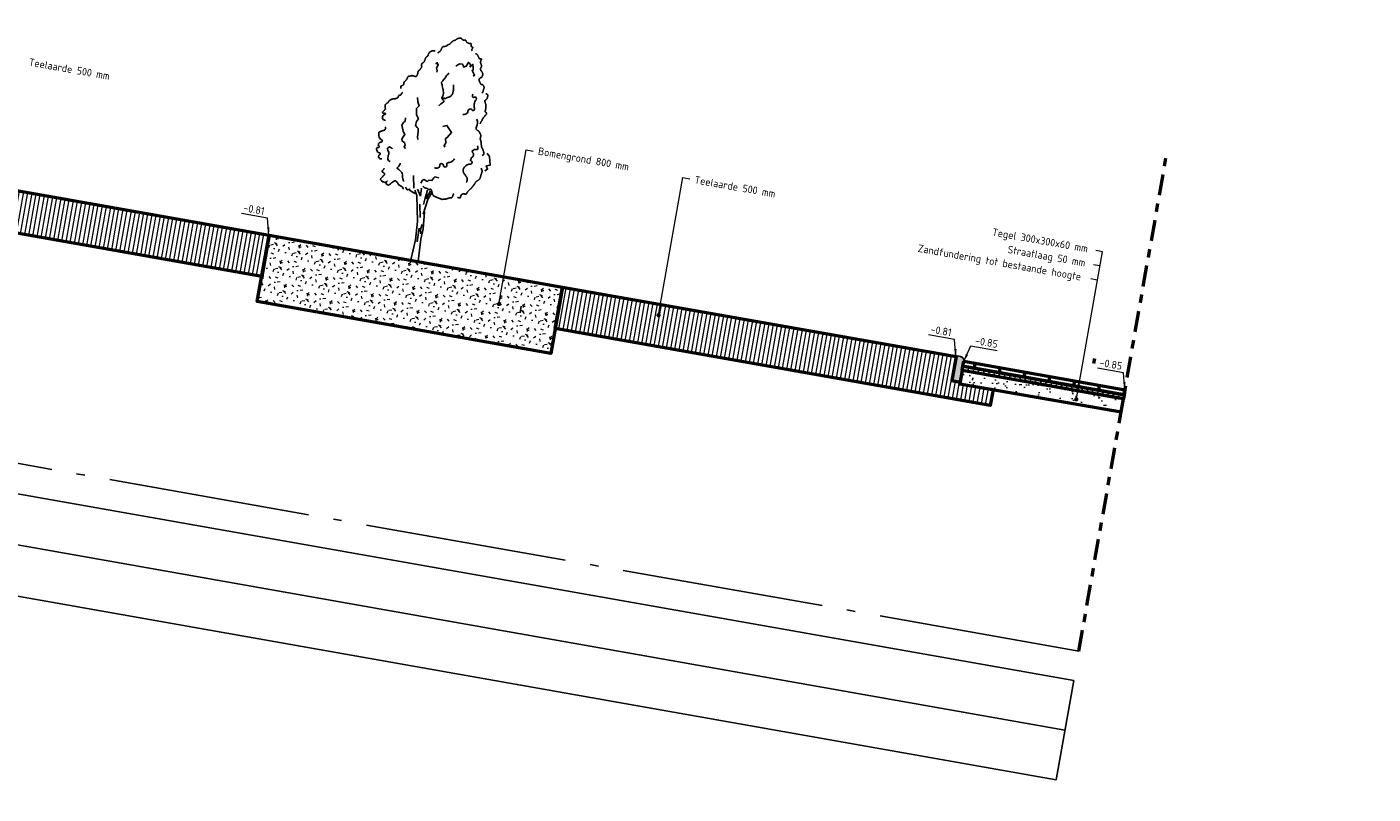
# Model space of a CAD drawing. Header units: metres. Extents: x 2514 to 227642, y 1683 to 852646.
# Tile 452 of 462: x 114397 to 114413, y 426132 to 426141. Entities that reach past the tile are written whole.
import ezdxf

# ---------------------------------------------------------------- set-up
doc = ezdxf.new("R2010")
doc.units = ezdxf.units.M
doc.linetypes.add('AL-NAP_LIJN', pattern=[15.25, 12, -1.5, 0.25, -1.5])
doc.linetypes.add('XX-CENTER', pattern=[8, 5, -1, 1, -1])
for name, color, linetype, lineweight in [('B-WE-VH-VERHARDING_BETONSTRAATSTEEN-GD', 252, 'Continuous', 25), ('N-WE-GR-BOMENGROND-A', 32, 'Continuous', 18), ('N-WE-GR-BOOM-SD', 1, 'Continuous', 25), ('N-WE-GR-GROENVOORZIENING-GD', 80, 'Continuous', 50), ('N-WE-GW-GROND_GRIND-AD-50', 7, 'Continuous', 18), ('N-WE-GW-GROND_TEELAARDE-AD', 7, 'Continuous', 18), ('N-WE-GW-GROND_ZAND-AD-50', 7, 'Continuous', 18), ('N-WE-GW-GROND_ZAND_FUNDERINGSZAND-AD-50', 7, 'Continuous', 18), ('N-WE-GW-GROND_ZAND_FUNDERINGSZAND-GD', 7, 'Continuous', 50), ('N-WE-KG-GRENS_WERK-GD', 7, 'XX-CENTER', 50), ('N-WE-VH-KANTOPSLUITING_GAZONBAND-SD', 90, 'Continuous', 25), ('N-WE-VH-M-50', 1, 'Continuous', 18), ('N-WE-VH-T18', 10, 'Continuous', 18), ('N-WE-VH-T18-50', 1, 'Continuous', 18), ('N-WE-VH-VERHARDING_BETONSTRAATSTEEN-G', 252, 'Continuous', 35), ('N-WE-VH-VERHARDING_FUNDERING-GD', 7, 'Continuous', 50), ('N-WE-VH-VERHARDING_TEGEL-GD', 252, 'Continuous', 50), ('X-XX-AL-NAP-GD', 7, 'AL-NAP_LIJN', 25), ('X-XX-AL-PROFIELBALK-G', 7, 'Continuous', 25)]:
    doc.layers.add(name, color=color, linetype=linetype, lineweight=lineweight)
doc.styles.add('NLCS-ISO-M50-T18', font='NLCS-ISO.ttf', dxfattribs={"height": 0.09})
doc.styles.add('NLCS-ISO-M50-T18_CURSIEF', font='NLCS-ISO.ttf', dxfattribs={"oblique": 15, "height": 0.09})
doc.dimstyles.new('NLCS-M50-T18_CURSIEF-PIJL_A_L2_H1', dxfattribs={"dimscale": 0.05, "dimtxt": 2.5, "dimasz": 1.8, "dimexe": 2, "dimexo": 2, "dimgap": 0.7, "dimtad": 1, "dimzin": 0, "dimdsep": 46, "dimtxsty": 'NLCS-ISO-M50-T18_CURSIEF', "dimcen": 2.5, "dimdle": 2, "dimclrd": 256, "dimclre": 256, "dimclrt": 10, "dimadec": 1, "dimazin": 0, "dimtfac": 1, "dimtdec": 3, "dimtofl": 0, "dimtmove": 0, "dimatfit": 3, "dimfxl": 2, "dimtfillclr": 256, "dimtolj": 1, "dimtzin": 0, "dimlwd": -1, "dimlwe": -1, "dimarcsym": 0})

# ---------------------------------------------------------------- blocks, each defined once
blk = doc.blocks.new('N-SVH-KANTOPSLUITING_GAZONBAND_100X300-D')
h = blk.add_hatch(color=253)
edge = h.paths.add_edge_path()
edge.add_arc((0.05, 0), 0.05, 90, 180)
edge.add_line((0, 0), (0, -0.25))
edge.add_line((0, -0.25), (0.1, -0.25))
edge.add_line((0.1, -0.25), (0.1, 0.04))
edge.add_line((0.1, 0.04), (0.09, 0.05))
edge.add_line((0.09, 0.05), (0.05, 0.05))
blk.add_lwpolyline([(0.05, 0.05, 0.414214), (0, 0), (0, -0.25), (0.1, -0.25), (0.1, 0.04), (0.09, 0.05)], format="xyb", close=True)
blk = doc.blocks.new('_Dot')
at = {"color": 0, "linetype": 'ByBlock', "lineweight": -2}
blk.add_line((-0.5, 0), (-1, 0), dxfattribs=at)
at = {"color": 0, "linetype": 'ByBlock', "const_width": 0.5}
blk.add_lwpolyline([(-0.25, 0, 1), (0.25, 0, 1)], format="xyb", close=True, dxfattribs=at)
blk = doc.blocks.new('SGR-BOOM_S01_I_ZIJ-D')
for p, q in [((-0.078, 3.821), (-0.325, 4.198)), ((-0.078, 3.821), (-0.118, 4.301)), ((0.263, 3.725), (0.24, 4.255)), ((0.263, 3.725), (0.447, 4.244)), ((0.381, 3.711), (0.528, 4.163)), ((-0.048, 3.356), (0.113, 2.572)), ((0.171, 1.937), (0.182, 1.119)), ((0.297, 2.179), (0.263, 1.868)), ((0.263, 1.868), (0.321, 1.626)), ((0.445, 0), (0, 0))]:
    blk.add_line(p, q)
for points in [[(-0.55, 12.392), (-0.544, 12.397), (-0.533, 12.407), (-0.517, 12.422), (-0.499, 12.441), (-0.479, 12.463), (-0.459, 12.486), (-0.44, 12.511), (-0.423, 12.536), (-0.411, 12.56), (-0.402, 12.583), (-0.395, 12.606), (-0.39, 12.627), (-0.386, 12.648), (-0.383, 12.668), (-0.38, 12.687), (-0.375, 12.706), (-0.369, 12.723), (-0.362, 12.74), (-0.353, 12.755), (-0.344, 12.769), (-0.334, 12.782), (-0.324, 12.793), (-0.314, 12.803), (-0.304, 12.81), (-0.294, 12.816), (-0.285, 12.821), (-0.276, 12.824), (-0.267, 12.826), (-0.257, 12.828), (-0.247, 12.83), (-0.235, 12.832), (-0.223, 12.835), (-0.209, 12.839), (-0.194, 12.844), (-0.179, 12.85), (-0.163, 12.856), (-0.148, 12.862), (-0.133, 12.868), (-0.12, 12.874), (-0.109, 12.879), (-0.1, 12.884), (-0.093, 12.889), (-0.088, 12.893), (-0.084, 12.896), (-0.082, 12.9), (-0.081, 12.903), (-0.08, 12.907), (-0.081, 12.911), (-0.082, 12.915), (-0.082, 12.92), (-0.083, 12.924), (-0.083, 12.93), (-0.082, 12.935), (-0.079, 12.941), (-0.074, 12.946), (-0.067, 12.952), (-0.057, 12.958), (-0.045, 12.965), (-0.032, 12.971), (-0.018, 12.979), (-0.003, 12.986), (0.012, 12.995), (0.027, 13.004), (0.04, 13.014), (0.052, 13.025), (0.063, 13.037), (0.072, 13.05), (0.081, 13.063), (0.09, 13.078), (0.1, 13.094), (0.11, 13.11), (0.121, 13.128), (0.134, 13.146), (0.148, 13.164), (0.162, 13.183), (0.177, 13.201), (0.193, 13.218), (0.208, 13.234), (0.223, 13.249), (0.238, 13.261), (0.252, 13.27), (0.265, 13.278), (0.277, 13.284), (0.289, 13.29), (0.301, 13.295), (0.312, 13.3), (0.323, 13.306), (0.335, 13.314), (0.347, 13.323), (0.359, 13.334), (0.372, 13.347), (0.386, 13.361), (0.401, 13.375), (0.417, 13.389), (0.435, 13.404), (0.454, 13.418), (0.474, 13.432), (0.496, 13.444), (0.519, 13.456), (0.542, 13.466), (0.564, 13.475), (0.586, 13.482), (0.606, 13.486), (0.624, 13.488), (0.64, 13.488), (0.654, 13.486), (0.665, 13.481), (0.676, 13.476), (0.685, 13.469), (0.694, 13.461), (0.702, 13.453), (0.711, 13.445), (0.719, 13.438), (0.728, 13.431), (0.738, 13.424), (0.747, 13.419), (0.758, 13.414), (0.768, 13.41), (0.779, 13.406), (0.79, 13.404), (0.802, 13.404), (0.813, 13.404), (0.825, 13.405), (0.837, 13.406), (0.849, 13.408), (0.862, 13.41), (0.873, 13.413), (0.885, 13.415), (0.897, 13.417), (0.908, 13.419), (0.918, 13.419), (0.928, 13.419), (0.938, 13.418), (0.947, 13.415), (0.955, 13.41), (0.962, 13.404), (0.968, 13.395), (0.974, 13.385), (0.98, 13.373), (0.986, 13.361), (0.993, 13.348), (1.002, 13.335), (1.012, 13.323), (1.025, 13.311), (1.04, 13.301), (1.057, 13.292), (1.076, 13.285), (1.096, 13.279), (1.117, 13.274), (1.138, 13.27), (1.158, 13.268), (1.176, 13.267), (1.194, 13.267), (1.209, 13.269), (1.223, 13.271), (1.236, 13.273), (1.247, 13.276), (1.256, 13.278), (1.264, 13.281), (1.271, 13.282), (1.276, 13.283), (1.28, 13.283), (1.284, 13.281), (1.287, 13.278), (1.289, 13.274), (1.291, 13.268), (1.293, 13.261), (1.296, 13.252), (1.299, 13.241), (1.302, 13.229), (1.305, 13.216), (1.309, 13.202), (1.312, 13.188), (1.316, 13.174), (1.319, 13.161), (1.322, 13.149), (1.325, 13.138), (1.327, 13.128), (1.329, 13.12), (1.332, 13.113), (1.335, 13.108), (1.34, 13.103), (1.345, 13.099), (1.352, 13.096), (1.36, 13.094), (1.37, 13.093), (1.38, 13.092), (1.391, 13.091), (1.402, 13.089), (1.412, 13.088), (1.421, 13.085), (1.428, 13.082), (1.434, 13.077), (1.438, 13.071), (1.44, 13.065), (1.441, 13.056), (1.44, 13.047), (1.438, 13.037), (1.435, 13.025), (1.43, 13.012), (1.425, 12.998), (1.42, 12.983), (1.416, 12.967), (1.413, 12.95), (1.412, 12.932), (1.414, 12.912), (1.419, 12.891), (1.429, 12.869)], [(-2.358, 9.917), (-2.367, 9.96), (-2.372, 9.995), (-2.374, 10.021), (-2.372, 10.041), (-2.367, 10.057), (-2.36, 10.068), (-2.35, 10.077), (-2.339, 10.086), (-2.326, 10.094), (-2.313, 10.103), (-2.299, 10.113), (-2.284, 10.122), (-2.27, 10.132), (-2.257, 10.141), (-2.246, 10.151), (-2.236, 10.161), (-2.229, 10.17), (-2.224, 10.18), (-2.22, 10.189), (-2.219, 10.199), (-2.218, 10.208), (-2.219, 10.218), (-2.22, 10.227), (-2.222, 10.237), (-2.225, 10.247), (-2.227, 10.258), (-2.229, 10.268), (-2.231, 10.279), (-2.231, 10.291), (-2.23, 10.302), (-2.228, 10.314), (-2.224, 10.327), (-2.218, 10.34), (-2.21, 10.353), (-2.201, 10.367), (-2.191, 10.381), (-2.18, 10.396), (-2.168, 10.411), (-2.157, 10.426), (-2.146, 10.442), (-2.135, 10.458), (-2.126, 10.474), (-2.117, 10.491), (-2.109, 10.507), (-2.102, 10.523), (-2.095, 10.538), (-2.09, 10.553), (-2.085, 10.566), (-2.082, 10.578), (-2.079, 10.59), (-2.077, 10.6), (-2.076, 10.61), (-2.075, 10.619), (-2.074, 10.627), (-2.073, 10.636), (-2.072, 10.644), (-2.07, 10.652), (-2.069, 10.661), (-2.066, 10.669), (-2.062, 10.677), (-2.057, 10.685), (-2.051, 10.693), (-2.043, 10.7), (-2.033, 10.707), (-2.021, 10.714), (-2.007, 10.72), (-1.992, 10.726), (-1.976, 10.732), (-1.959, 10.738), (-1.942, 10.743), (-1.926, 10.749), (-1.91, 10.755), (-1.895, 10.761), (-1.882, 10.767), (-1.868, 10.773), (-1.856, 10.779), (-1.843, 10.784), (-1.831, 10.788), (-1.818, 10.791), (-1.806, 10.793), (-1.792, 10.793), (-1.778, 10.792), (-1.764, 10.791), (-1.75, 10.788), (-1.735, 10.786), (-1.72, 10.783), (-1.704, 10.781), (-1.689, 10.779), (-1.674, 10.778), (-1.658, 10.777), (-1.643, 10.777), (-1.629, 10.778), (-1.616, 10.78), (-1.604, 10.783), (-1.593, 10.786), (-1.583, 10.79), (-1.575, 10.795), (-1.569, 10.8), (-1.564, 10.806), (-1.56, 10.813), (-1.557, 10.821), (-1.554, 10.829), (-1.551, 10.838), (-1.548, 10.848), (-1.544, 10.858), (-1.54, 10.869), (-1.536, 10.88), (-1.533, 10.893), (-1.529, 10.905), (-1.526, 10.919), (-1.523, 10.933), (-1.521, 10.947), (-1.519, 10.962), (-1.518, 10.977), (-1.518, 10.992), (-1.518, 11.007), (-1.518, 11.022), (-1.518, 11.037), (-1.518, 11.051), (-1.518, 11.064), (-1.517, 11.076), (-1.516, 11.087), (-1.514, 11.097), (-1.511, 11.106), (-1.508, 11.115), (-1.505, 11.123), (-1.501, 11.13), (-1.497, 11.137), (-1.492, 11.144), (-1.487, 11.15), (-1.481, 11.157), (-1.475, 11.165), (-1.467, 11.174), (-1.459, 11.184), (-1.45, 11.196), (-1.44, 11.21), (-1.428, 11.227), (-1.416, 11.246), (-1.404, 11.267), (-1.392, 11.288), (-1.381, 11.311), (-1.372, 11.333), (-1.364, 11.356), (-1.36, 11.377), (-1.357, 11.398), (-1.358, 11.417), (-1.36, 11.436), (-1.364, 11.453), (-1.368, 11.47), (-1.373, 11.486), (-1.377, 11.502), (-1.38, 11.517), (-1.382, 11.531), (-1.383, 11.546), (-1.382, 11.559), (-1.38, 11.572), (-1.376, 11.584), (-1.372, 11.595), (-1.366, 11.606), (-1.36, 11.615), (-1.353, 11.622), (-1.345, 11.629), (-1.337, 11.636), (-1.328, 11.642), (-1.319, 11.648), (-1.311, 11.655), (-1.302, 11.663), (-1.294, 11.672), (-1.286, 11.683), (-1.279, 11.695), (-1.273, 11.709), (-1.267, 11.725), (-1.261, 11.741), (-1.256, 11.759), (-1.251, 11.778), (-1.246, 11.798), (-1.242, 11.819), (-1.238, 11.84), (-1.234, 11.862), (-1.23, 11.884), (-1.226, 11.906), (-1.222, 11.926), (-1.217, 11.946), (-1.212, 11.964), (-1.206, 11.98), (-1.199, 11.995), (-1.192, 12.008), (-1.185, 12.02), (-1.177, 12.031), (-1.17, 12.04), (-1.162, 12.049), (-1.154, 12.057), (-1.147, 12.064), (-1.14, 12.071), (-1.133, 12.077), (-1.127, 12.084), (-1.121, 12.09), (-1.116, 12.097), (-1.112, 12.104), (-1.109, 12.111), (-1.106, 12.119), (-1.104, 12.129), (-1.103, 12.139), (-1.102, 12.151), (-1.1, 12.164), (-1.098, 12.18), (-1.094, 12.197), (-1.09, 12.217), (-1.084, 12.239), (-1.076, 12.263), (-1.066, 12.288), (-1.054, 12.313), (-1.038, 12.339), (-1.018, 12.363), (-0.995, 12.387), (-0.967, 12.408), (-0.934, 12.426), (-0.899, 12.441), (-0.862, 12.453), (-0.826, 12.462), (-0.792, 12.468), (-0.762, 12.469), (-0.738, 12.467), (-0.721, 12.46)], [(1.665, 12.717), (1.679, 12.722), (1.693, 12.725), (1.707, 12.725), (1.721, 12.723), (1.736, 12.718), (1.75, 12.709), (1.766, 12.698), (1.782, 12.683), (1.799, 12.665), (1.817, 12.645), (1.834, 12.623), (1.852, 12.601), (1.868, 12.579), (1.883, 12.557), (1.896, 12.538), (1.907, 12.521), (1.916, 12.508), (1.921, 12.498), (1.925, 12.49), (1.927, 12.485), (1.928, 12.482), (1.927, 12.48), (1.927, 12.479), (1.926, 12.478), (1.925, 12.478), (1.925, 12.478), (1.925, 12.478), (1.927, 12.478), (1.93, 12.479), (1.934, 12.479), (1.941, 12.48), (1.95, 12.481), (1.961, 12.483), (1.974, 12.484), (1.988, 12.486), (2.002, 12.488), (2.017, 12.489), (2.03, 12.489), (2.042, 12.489), (2.053, 12.488), (2.06, 12.486), (2.065, 12.483), (2.068, 12.479), (2.069, 12.474), (2.069, 12.468), (2.068, 12.462), (2.065, 12.454), (2.063, 12.446), (2.06, 12.437), (2.057, 12.428), (2.054, 12.418), (2.052, 12.407), (2.049, 12.396), (2.047, 12.384), (2.045, 12.371), (2.044, 12.358), (2.043, 12.344), (2.043, 12.331), (2.043, 12.317), (2.044, 12.303), (2.045, 12.289), (2.046, 12.276), (2.049, 12.264), (2.051, 12.253), (2.054, 12.242), (2.058, 12.233), (2.061, 12.225), (2.065, 12.218), (2.069, 12.211), (2.073, 12.205), (2.076, 12.2), (2.08, 12.195), (2.083, 12.191), (2.086, 12.187), (2.089, 12.183), (2.092, 12.179), (2.096, 12.174), (2.099, 12.168), (2.103, 12.161), (2.107, 12.152), (2.112, 12.141), (2.117, 12.13), (2.122, 12.117), (2.127, 12.104), (2.132, 12.091), (2.137, 12.078), (2.142, 12.067), (2.145, 12.057), (2.148, 12.048), (2.151, 12.041), (2.152, 12.036), (2.152, 12.031), (2.152, 12.026), (2.15, 12.02), (2.147, 12.015), (2.143, 12.008), (2.138, 11.999), (2.131, 11.99), (2.125, 11.979), (2.118, 11.967), (2.112, 11.955), (2.106, 11.942), (2.102, 11.93), (2.099, 11.917), (2.098, 11.905), (2.1, 11.893), (2.102, 11.881), (2.107, 11.869), (2.112, 11.858), (2.119, 11.847), (2.126, 11.837), (2.134, 11.827), (2.143, 11.817), (2.152, 11.807), (2.162, 11.797), (2.171, 11.787), (2.181, 11.778), (2.191, 11.768), (2.201, 11.758), (2.21, 11.748), (2.219, 11.738), (2.228, 11.727), (2.237, 11.717), (2.245, 11.706), (2.253, 11.696), (2.26, 11.685), (2.267, 11.675), (2.274, 11.666), (2.28, 11.657), (2.285, 11.648), (2.29, 11.639), (2.295, 11.631), (2.298, 11.623), (2.301, 11.615), (2.304, 11.608), (2.305, 11.601), (2.306, 11.594), (2.306, 11.587), (2.306, 11.579), (2.305, 11.572), (2.303, 11.564), (2.302, 11.555), (2.3, 11.546), (2.298, 11.536), (2.296, 11.525), (2.294, 11.514), (2.292, 11.501), (2.29, 11.489), (2.287, 11.477), (2.283, 11.465), (2.279, 11.453), (2.275, 11.442), (2.269, 11.432), (2.263, 11.424), (2.256, 11.416), (2.249, 11.408), (2.242, 11.402), (2.235, 11.396), (2.229, 11.391), (2.223, 11.386), (2.217, 11.381), (2.212, 11.377), (2.208, 11.373), (2.203, 11.37), (2.199, 11.366), (2.195, 11.362), (2.19, 11.359), (2.186, 11.355), (2.18, 11.351), (2.175, 11.347), (2.169, 11.342), (2.163, 11.337), (2.158, 11.33), (2.153, 11.323), (2.149, 11.314), (2.146, 11.303), (2.144, 11.291), (2.143, 11.277), (2.143, 11.263), (2.144, 11.248), (2.146, 11.233), (2.148, 11.219), (2.151, 11.206), (2.154, 11.194), (2.158, 11.183), (2.162, 11.174), (2.166, 11.166), (2.171, 11.158), (2.177, 11.15), (2.184, 11.141), (2.191, 11.131), (2.2, 11.12), (2.209, 11.107), (2.219, 11.092), (2.23, 11.076), (2.241, 11.06), (2.253, 11.045), (2.264, 11.031), (2.275, 11.018), (2.286, 11.008), (2.296, 11), (2.305, 10.995), (2.314, 10.992), (2.323, 10.99), (2.332, 10.99), (2.34, 10.991), (2.348, 10.992), (2.357, 10.993), (2.365, 10.993), (2.374, 10.993), (2.383, 10.992), (2.392, 10.989), (2.401, 10.986), (2.411, 10.981), (2.422, 10.974), (2.433, 10.965), (2.444, 10.954), (2.455, 10.941), (2.467, 10.927), (2.478, 10.912), (2.488, 10.897), (2.498, 10.883), (2.506, 10.869), (2.512, 10.856), (2.517, 10.844), (2.52, 10.834), (2.522, 10.825), (2.522, 10.816), (2.521, 10.808), (2.52, 10.801), (2.517, 10.792), (2.515, 10.784), (2.512, 10.775), (2.509, 10.764), (2.506, 10.753), (2.503, 10.741), (2.501, 10.728), (2.498, 10.715), (2.497, 10.7), (2.496, 10.684), (2.495, 10.667), (2.495, 10.648), (2.494, 10.628), (2.491, 10.606), (2.486, 10.581), (2.478, 10.555), (2.467, 10.525), (2.451, 10.492)], [(2.669, 10.49), (2.686, 10.492), (2.701, 10.494), (2.713, 10.495), (2.723, 10.496), (2.731, 10.495), (2.739, 10.494), (2.746, 10.492), (2.753, 10.488), (2.761, 10.484), (2.77, 10.478), (2.778, 10.471), (2.787, 10.463), (2.795, 10.454), (2.802, 10.445), (2.808, 10.435), (2.813, 10.424), (2.816, 10.413), (2.818, 10.401), (2.819, 10.389), (2.819, 10.377), (2.818, 10.363), (2.816, 10.349), (2.814, 10.334), (2.812, 10.318), (2.81, 10.301), (2.808, 10.284), (2.805, 10.266), (2.802, 10.248), (2.798, 10.231), (2.793, 10.214), (2.786, 10.198), (2.779, 10.182), (2.77, 10.169), (2.759, 10.156), (2.748, 10.145), (2.737, 10.134), (2.726, 10.124), (2.716, 10.115), (2.707, 10.107), (2.7, 10.098), (2.694, 10.09), (2.691, 10.082), (2.69, 10.073), (2.691, 10.064), (2.693, 10.054), (2.697, 10.044), (2.702, 10.032), (2.708, 10.019), (2.716, 10.004), (2.725, 9.989), (2.734, 9.972), (2.743, 9.955), (2.752, 9.938), (2.761, 9.921), (2.77, 9.904), (2.777, 9.888), (2.783, 9.873), (2.788, 9.859), (2.792, 9.845), (2.795, 9.832), (2.798, 9.819), (2.8, 9.806), (2.801, 9.793), (2.803, 9.78), (2.804, 9.766), (2.805, 9.751), (2.806, 9.736), (2.808, 9.721), (2.809, 9.705), (2.811, 9.689), (2.813, 9.674), (2.816, 9.658), (2.819, 9.642), (2.822, 9.626), (2.825, 9.611), (2.827, 9.596), (2.83, 9.581), (2.831, 9.566), (2.831, 9.552), (2.83, 9.538), (2.828, 9.525), (2.825, 9.512), (2.821, 9.5), (2.818, 9.488), (2.815, 9.476), (2.814, 9.465), (2.816, 9.455), (2.82, 9.445), (2.827, 9.435), (2.837, 9.426), (2.849, 9.417), (2.862, 9.408), (2.875, 9.4), (2.888, 9.393), (2.9, 9.386), (2.91, 9.379), (2.918, 9.373), (2.924, 9.367), (2.928, 9.361), (2.93, 9.356), (2.931, 9.351), (2.931, 9.345), (2.93, 9.34), (2.929, 9.334), (2.928, 9.328), (2.926, 9.321), (2.924, 9.313), (2.92, 9.304), (2.916, 9.293), (2.91, 9.28), (2.902, 9.265), (2.892, 9.248), (2.879, 9.228), (2.865, 9.206), (2.85, 9.181), (2.834, 9.156), (2.818, 9.128), (2.802, 9.1), (2.787, 9.072), (2.774, 9.044), (2.762, 9.016), (2.752, 8.989), (2.744, 8.962), (2.736, 8.936), (2.729, 8.911), (2.723, 8.886), (2.716, 8.862), (2.708, 8.839), (2.7, 8.818), (2.692, 8.797), (2.683, 8.777), (2.675, 8.757), (2.669, 8.738), (2.664, 8.72), (2.661, 8.701), (2.661, 8.683)], [(2.395, 8.917), (2.446, 8.862), (2.477, 8.799), (2.491, 8.731), (2.493, 8.66), (2.487, 8.589), (2.477, 8.521), (2.468, 8.459), (2.463, 8.405), (2.467, 8.363), (2.479, 8.33), (2.496, 8.305), (2.518, 8.286), (2.543, 8.273), (2.569, 8.263), (2.595, 8.254), (2.618, 8.246), (2.639, 8.236), (2.657, 8.225), (2.672, 8.213), (2.686, 8.2), (2.698, 8.186), (2.71, 8.171), (2.721, 8.156), (2.732, 8.141), (2.744, 8.126), (2.756, 8.111), (2.769, 8.095), (2.781, 8.078), (2.792, 8.06), (2.801, 8.041), (2.809, 8.02), (2.815, 7.997), (2.818, 7.972), (2.82, 7.945), (2.82, 7.918), (2.819, 7.89), (2.817, 7.864), (2.816, 7.838), (2.816, 7.815), (2.817, 7.795), (2.82, 7.779), (2.825, 7.765), (2.831, 7.753), (2.838, 7.741), (2.847, 7.73), (2.855, 7.717), (2.865, 7.703), (2.874, 7.685), (2.883, 7.664), (2.892, 7.639), (2.901, 7.611), (2.909, 7.582), (2.917, 7.552), (2.925, 7.522), (2.933, 7.492), (2.941, 7.464), (2.948, 7.437), (2.955, 7.412), (2.962, 7.39), (2.969, 7.369), (2.976, 7.35), (2.983, 7.333), (2.99, 7.318), (2.997, 7.305), (3.005, 7.293), (3.012, 7.283), (3.021, 7.273), (3.029, 7.265), (3.037, 7.256), (3.046, 7.247), (3.055, 7.238), (3.064, 7.227), (3.073, 7.216), (3.082, 7.202), (3.091, 7.187), (3.101, 7.17), (3.111, 7.15), (3.122, 7.127), (3.133, 7.102), (3.146, 7.073), (3.158, 7.041), (3.169, 7.007), (3.177, 6.972), (3.18, 6.939), (3.175, 6.909), (3.16, 6.883), (3.134, 6.863), (3.094, 6.851)], [(3.18, 6.092), (3.213, 6.037), (3.236, 5.99), (3.252, 5.95), (3.261, 5.916), (3.265, 5.886), (3.265, 5.861), (3.262, 5.838), (3.258, 5.817), (3.254, 5.796), (3.25, 5.776), (3.245, 5.756), (3.241, 5.736), (3.238, 5.715), (3.235, 5.694), (3.232, 5.673), (3.23, 5.65), (3.229, 5.627), (3.228, 5.603), (3.227, 5.578), (3.225, 5.552), (3.222, 5.527), (3.217, 5.502), (3.21, 5.477), (3.2, 5.453), (3.188, 5.43), (3.173, 5.408), (3.156, 5.387), (3.138, 5.367), (3.119, 5.349), (3.101, 5.332), (3.084, 5.316), (3.068, 5.301), (3.054, 5.288), (3.042, 5.276), (3.032, 5.265), (3.023, 5.254), (3.015, 5.243), (3.008, 5.232), (3.002, 5.22), (2.995, 5.208), (2.989, 5.194), (2.983, 5.178), (2.977, 5.162), (2.97, 5.144), (2.963, 5.124), (2.954, 5.103), (2.945, 5.08), (2.934, 5.055), (2.922, 5.029), (2.908, 5.001), (2.894, 4.973), (2.879, 4.945), (2.864, 4.918), (2.849, 4.891), (2.834, 4.866), (2.82, 4.844), (2.807, 4.823), (2.795, 4.806), (2.782, 4.79), (2.771, 4.775), (2.759, 4.76), (2.747, 4.746), (2.735, 4.73), (2.722, 4.714), (2.708, 4.696), (2.694, 4.677), (2.68, 4.657), (2.666, 4.637), (2.653, 4.617), (2.641, 4.598), (2.63, 4.581), (2.621, 4.565), (2.614, 4.551), (2.608, 4.54), (2.605, 4.53), (2.602, 4.521), (2.6, 4.513), (2.599, 4.506), (2.599, 4.499), (2.599, 4.492), (2.598, 4.484), (2.598, 4.476), (2.596, 4.468), (2.595, 4.46), (2.592, 4.452), (2.588, 4.444), (2.583, 4.436), (2.576, 4.428), (2.568, 4.421), (2.558, 4.414), (2.548, 4.409), (2.537, 4.404), (2.525, 4.4), (2.514, 4.397), (2.503, 4.396), (2.493, 4.396), (2.484, 4.399), (2.476, 4.402), (2.469, 4.406), (2.461, 4.41), (2.453, 4.414), (2.444, 4.416), (2.433, 4.417), (2.421, 4.416), (2.408, 4.413), (2.392, 4.407), (2.376, 4.399), (2.36, 4.39), (2.343, 4.38), (2.328, 4.37), (2.315, 4.359), (2.303, 4.348), (2.294, 4.337), (2.288, 4.327), (2.283, 4.318), (2.28, 4.308), (2.278, 4.299), (2.277, 4.29), (2.276, 4.28), (2.275, 4.27), (2.274, 4.26), (2.272, 4.25), (2.27, 4.239), (2.268, 4.228), (2.266, 4.217), (2.264, 4.207), (2.263, 4.196), (2.262, 4.186), (2.262, 4.176), (2.263, 4.167), (2.262, 4.158), (2.261, 4.151), (2.258, 4.144), (2.253, 4.138), (2.245, 4.133), (2.233, 4.129), (2.218, 4.127), (2.199, 4.127), (2.179, 4.127), (2.158, 4.129), (2.138, 4.132), (2.12, 4.137), (2.105, 4.142), (2.094, 4.149)], [(1.828, 4.321), (1.827, 4.311), (1.824, 4.291), (1.819, 4.265), (1.813, 4.234), (1.806, 4.201), (1.799, 4.167), (1.79, 4.135), (1.782, 4.108), (1.773, 4.085), (1.764, 4.068), (1.755, 4.056), (1.745, 4.048), (1.736, 4.042), (1.727, 4.039), (1.718, 4.038), (1.709, 4.037), (1.7, 4.037), (1.691, 4.036), (1.681, 4.035), (1.671, 4.033), (1.659, 4.03), (1.647, 4.027), (1.632, 4.021), (1.615, 4.014), (1.596, 4.006), (1.576, 3.995), (1.554, 3.984), (1.531, 3.973), (1.509, 3.961), (1.487, 3.95), (1.466, 3.94), (1.448, 3.931), (1.431, 3.924), (1.416, 3.918), (1.403, 3.913), (1.391, 3.91), (1.379, 3.907), (1.366, 3.904), (1.354, 3.901), (1.34, 3.897), (1.325, 3.893), (1.308, 3.888), (1.291, 3.883), (1.274, 3.878), (1.258, 3.873), (1.243, 3.869), (1.229, 3.865), (1.217, 3.863), (1.208, 3.861), (1.2, 3.861), (1.192, 3.862), (1.182, 3.864), (1.17, 3.867), (1.152, 3.871), (1.129, 3.876), (1.098, 3.882), (1.059, 3.888), (1.014, 3.895), (0.963, 3.904), (0.91, 3.913), (0.857, 3.925), (0.805, 3.937), (0.756, 3.951), (0.713, 3.968), (0.677, 3.986), (0.648, 4.006), (0.625, 4.027), (0.606, 4.051), (0.59, 4.075), (0.577, 4.101), (0.565, 4.128), (0.554, 4.156), (0.542, 4.184), (0.53, 4.213), (0.517, 4.24), (0.503, 4.265), (0.489, 4.288), (0.475, 4.307), (0.46, 4.322), (0.444, 4.331), (0.428, 4.335), (0.413, 4.334), (0.397, 4.329), (0.381, 4.322), (0.365, 4.314), (0.35, 4.306), (0.336, 4.3), (0.322, 4.297), (0.309, 4.298), (0.297, 4.303), (0.285, 4.31), (0.272, 4.318), (0.258, 4.327), (0.242, 4.335), (0.224, 4.342), (0.204, 4.346), (0.18, 4.347), (0.154, 4.347), (0.126, 4.348), (0.095, 4.352), (0.063, 4.362), (0.029, 4.378), (-0.005, 4.405), (-0.04, 4.444)]]:
    blk.add_lwpolyline(points)
at = {"flags": 128}
for points in [[(0.644, 11.801), (0.745, 11.904), (0.848, 11.968), (1.016, 11.977), (1.079, 11.881), (1.089, 11.824), (1.242, 11.904), (1.339, 12.145), (1.446, 12.073), (1.462, 12.067), (1.476, 12.007), (1.489, 11.903), (1.616, 12.073), (1.652, 11.917), (1.694, 11.753), (1.635, 11.711), (1.832, 11.457), (1.748, 11.397)], [(-0.563, 11.712), (-0.483, 11.813), (-0.399, 11.674), (-0.485, 11.495), (-0.402, 11.346), (-0.416, 11.243)], [(-0.835, 7.119), (-0.882, 7.265), (-0.886, 7.568), (-0.928, 7.764), (-0.997, 7.815), (-1.103, 7.909), (-1.102, 8.15), (-1.009, 8.323), (-1.166, 8.548), (-1.194, 8.729), (-1.223, 8.92), (-1.094, 9.095), (-1.213, 9.313), (-1.289, 9.573)], [(-1.461, 6.451), (-1.557, 6.549), (-1.509, 6.648), (-1.573, 6.798), (-1.726, 6.854), (-1.76, 6.973), (-1.715, 7.123), (-1.647, 7.265), (-1.723, 7.362), (-1.766, 7.453), (-1.922, 7.781), (-1.85, 7.955), (-1.76, 8.048), (-1.779, 8.243)], [(0.835, 6.952), (0.766, 7.032), (0.853, 7.215), (0.789, 7.451), (0.876, 7.531), (1.075, 7.865), (0.73, 8.238), (0.643, 8.206), (0.509, 8.135)], [(3.411, 5.971), (3.562, 6.095), (3.443, 6.285), (3.669, 6.353), (3.616, 6.585), (3.546, 6.869), (3.393, 6.992), (3.356, 7.002)], [(-2.221, 5.549), (-2.326, 5.57), (-2.376, 5.66), (-2.396, 5.894), (-2.374, 5.937), (-2.391, 6.047), (-2.473, 6.17), (-2.511, 6.262), (-2.509, 6.292), (-2.417, 6.396), (-2.265, 6.334), (-2.249, 6.332), (-2.235, 6.319)], [(-0.549, 4.218), (-0.712, 4.969)], [(-0.203, 4.589), (-0.136, 4.773), (-0.057, 4.835), (0.169, 4.763), (0.233, 4.843), (0.417, 4.85), (0.509, 5.032), (0.556, 5.111), (0.793, 5.087)], [(-1.067, 4.195), (-0.93, 4.058), (-0.793, 4.127), (-0.793, 4.058), (-0.449, 3.92)], [(-0.491, 4.121), (-0.303, 3.821), (-0.003, 2.319), (0.072, 1.229), (0, 0)], [(0.185, 3.361), (0.218, 4.013)], [(0.25, 2.798), (0.381, 3.711)], [(0.298, 2.957), (0.411, 1.943), (0.373, 1.304), (0.445, 0)]]:
    blk.add_lwpolyline(points, dxfattribs=at)
for points in [[(0.235, 9.726, -0.158777), (0.165, 9.75, -0.233308), (0.141, 9.797, -0.182007), (0.161, 9.85, 0.155816), (0.187, 9.912, 0.045058), (0.187, 10.085, 0.058787), (0.16, 10.216, 0.004222), (0.129, 10.304, 0.006596), (0.109, 10.36, 0.009627), (0.05, 10.503, 0.01133), (-0.004, 10.623, 0.125022), (-0.034, 10.659, -0.287204), (-0.043, 10.679, -0.13455), (-0.031, 10.704, 0.057474), (0.005, 10.757, 0.001656), (0.058, 10.861, 0.0025), (0.093, 10.931, 0.011837), (0.127, 11.003, -0.006032), (0.191, 11.146, -0.046726), (0.229, 11.211, -0.023647), (0.321, 11.328)], [(0.05, 9.3, -0.032546), (0.11, 9.391, -0.03526), (0.176, 9.466, -0.036525), (0.228, 9.51, 0.039269), (0.275, 9.551, 0.524816), (0.249, 9.687, -0.70157), (0.257, 9.808, -0.246052), (0.318, 9.796, 0.330237), (0.365, 9.793, 0.082831), (0.398, 9.824, -0.081275), (0.431, 9.855, -0.066365), (0.495, 9.887, 0.059917), (0.566, 9.922, 0.076229), (0.665, 10.008, 0.097021), (0.714, 10.098, 0.037062), (0.737, 10.193, 0.045363), (0.743, 10.273, 0.006717), (0.742, 10.312, 0.002377), (0.736, 10.423, 0.020071), (0.725, 10.531, 0.014267), (0.7, 10.682)], [(-2.932, 7.92, -0.061597), (-2.973, 7.907, -0.068549), (-3.012, 7.905, -0.377768), (-3.134, 8.036, -0.275847), (-3.022, 8.237, -0.028717), (-3.01, 8.242, 0.055672), (-3.004, 8.246, 1.128102), (-3.055, 8.3, -0.467669), (-3.15, 8.3, -0.043926), (-3.173, 8.333, -0.178724), (-3.174, 8.342, -0.071298), (-3.165, 8.369, -0.036842), (-3.137, 8.415, -0.009471), (-3.106, 8.456, 0.010169), (-3.078, 8.494, 0.016396), (-3.049, 8.538, 0.058895), (-3.043, 8.551, 0.22909), (-3.047, 8.585, -0.102618), (-3.074, 8.654, -0.001984), (-3.081, 8.694, -0.00284), (-3.086, 8.722, -0.015692), (-3.092, 8.778, -0.026096), (-3.094, 8.812, -0.123566), (-3.088, 8.834, -0.050335), (-3.057, 8.879, -0.123683), (-3.015, 8.909, 0.160012), (-2.983, 8.935, 0.092044), (-2.976, 8.953, -0.133826), (-2.97, 8.965, -0.078666), (-2.964, 8.97, 0.049691), (-2.954, 8.977, 0.207036), (-2.934, 9.021, -0.156565), (-2.913, 9.081, -0.059527), (-2.844, 9.152, -0.066018), (-2.768, 9.199, -0.00394), (-2.735, 9.213, -0.004619), (-2.707, 9.225, -0.031042), (-2.627, 9.252, 0.02906), (-2.542, 9.28, 0.07887), (-2.486, 9.313, 0.0611), (-2.428, 9.374, 0.147905), (-2.41, 9.424, -0.120561), (-2.392, 9.486, -0.254022), (-2.318, 9.531, 0.34235), (-2.268, 9.575, 0.082724), (-2.267, 9.594, -0.071752), (-2.266, 9.616, -0.11979), (-2.244, 9.668, -0.113391), (-2.199, 9.707)], [(1.555, 9.036, 0.101914), (1.686, 9.079, 0.107951), (1.783, 9.167, 0.172666), (1.816, 9.281, -0.173792), (1.849, 9.395, -0.48034), (2.033, 9.404, 0.699728), (2.175, 9.46, 0.110664), (2.142, 9.591, -0.110605), (2.109, 9.721, -0.006472), (2.108, 9.787, -0.006512), (2.109, 9.852, -0.111285), (2.142, 9.983, 0.11249), (2.175, 10.112, 0.670162), (2.05, 10.167, -0.598076), (1.914, 10.21, -0.107528), (1.916, 10.279, -0.106959), (1.946, 10.341)], [(-2.73, 5.619, -0.13726), (-2.808, 5.588, -0.181103), (-2.871, 5.604, -0.101937), (-2.929, 5.665, -0.1217), (-2.95, 5.732, -0.031179), (-2.95, 5.764, -0.041415), (-2.947, 5.788, -0.247446), (-2.917, 5.824, 0.211909), (-2.88, 5.862, 0.57629), (-2.944, 5.94, -0.298213), (-3.091, 6.005, -0.072479), (-3.146, 6.125, -0.144881), (-3.146, 6.191, -0.371124), (-3.083, 6.232, 0.387334), (-3.023, 6.273, 0.34255), (-3.06, 6.356, -0.37139), (-3.092, 6.436, -0.006859), (-3.083, 6.46, -0.038546), (-3.081, 6.464, -0.020688), (-3.072, 6.479, -0.008761), (-3.05, 6.511, -0.042179), (-3.011, 6.554, -0.0657), (-2.981, 6.577, -0.183427), (-2.967, 6.579, 0.107566), (-2.944, 6.579, 0.792646), (-2.941, 6.723, -0.263682), (-3.147, 6.923, -0.032113), (-3.187, 7.102, -0.209176), (-3.18, 7.131, -0.06387), (-3.138, 7.172, -0.039172), (-3.057, 7.224, -0.009014), (-3.007, 7.25, 0.010983), (-2.966, 7.271, 0.028574), (-2.885, 7.322, 0.061489), (-2.852, 7.352, 0.098913), (-2.846, 7.362, 0.028984), (-2.836, 7.4, 0.13267), (-2.84, 7.464, 0.117747), (-2.878, 7.525)], [(2.727, 7.359, -0.041311), (2.751, 7.323, -0.042244), (2.768, 7.283, -0.038238), (2.781, 7.235, -0.058405), (2.783, 7.203, -0.414693), (2.707, 7.135, 0.202416), (2.534, 7.073, 0.021897), (2.473, 7.012, 0.213758), (2.47, 7.003, 0.105271), (2.475, 6.985, 0.031738), (2.51, 6.933, 0.080024), (2.56, 6.886, -0.184988), (2.577, 6.86, -0.029477), (2.579, 6.85, -0.009899), (2.582, 6.82, -0.022999), (2.585, 6.737, -0.042094), (2.58, 6.691, -0.067896), (2.575, 6.674, -0.039856), (2.559, 6.648, -0.245698), (2.526, 6.631, 0.290975), (2.498, 6.613, 0.072692), (2.487, 6.578, 0.050351), (2.485, 6.526, 0.014603), (2.486, 6.514, -0.02061), (2.486, 6.506, -0.157327), (2.482, 6.493, 0.089134), (2.472, 6.47, 0.467738), (2.515, 6.412, -0.358322), (2.578, 6.352, -0.038489), (2.581, 6.305, -0.085044), (2.577, 6.284, -0.064554), (2.566, 6.264, -0.037905), (2.541, 6.234, -0.17292), (2.505, 6.216, 0.077348), (2.42, 6.193, 0.21853), (2.147, 5.88, 0.311295), (2.241, 5.59, 0.013408), (2.271, 5.568, -0.0379), (2.282, 5.56, -0.010602), (2.339, 5.504, -0.026927), (2.36, 5.48, -0.023313), (2.369, 5.467, 0.018302), (2.381, 5.452, 0.109191), (2.408, 5.428, -0.114091), (2.435, 5.405, -0.07496), (2.444, 5.388, -0.022301), (2.463, 5.324, -0.043297), (2.477, 5.23, -0.053082), (2.475, 5.152, -0.073734), (2.469, 5.134, -0.032843), (2.449, 5.096)], [(0.446, 5.644, 0.171526), (0.588, 5.631, 0.171526), (0.707, 5.709, 0.239798), (0.724, 5.804, -0.227236), (0.739, 5.905, -0.666529), (0.937, 5.864, 0.726468), (1.131, 5.84, 0.263269), (1.123, 5.95, -0.359589), (1.131, 6.035, -0.135967), (1.21, 6.08, 0.095213), (1.327, 6.133, 0.060587), (1.436, 6.233, 0.057857), (1.522, 6.362)], [(-1.166, 4.055, 0.036784), (-1.192, 4.108, 0.072313), (-1.21, 4.132, 0.068127), (-1.316, 4.208, 0.075473), (-1.426, 4.246, 0.033705), (-1.447, 4.249, -0.057462), (-1.46, 4.251, -0.197945), (-1.493, 4.278, 0.082036), (-1.555, 4.356, 0.052126), (-1.697, 4.459, 0.251473), (-1.736, 4.461, 0.059835), (-1.756, 4.447, 0.010142), (-1.863, 4.354, 0.038399), (-1.963, 4.248, -0.049754), (-2.042, 4.168, -0.415767), (-2.203, 4.183, -0.365967), (-2.201, 4.362, -0.002133), (-2.196, 4.368, -0.07961), (-2.195, 4.368, -0.7436), (-2.195, 4.367, -0.008654), (-2.208, 4.342, -0.121887), (-2.25, 4.296, -0.089292), (-2.327, 4.262, -0.250646), (-2.385, 4.277, 0.317592), (-2.434, 4.284, 0.160208), (-2.446, 4.271, -0.29699), (-2.455, 4.266, -0.277841), (-2.48, 4.283, 0.117864), (-2.523, 4.335, 0.060549), (-2.569, 4.361, -0.10853), (-2.593, 4.379, -0.137156), (-2.604, 4.401, -0.124668), (-2.602, 4.428, -0.068553), (-2.58, 4.473, -0.015893), (-2.457, 4.647, -0.012888), (-2.43, 4.68, 0.027707), (-2.418, 4.696, 0.193486), (-2.416, 4.708, 0.035542), (-2.431, 4.769, 0.359392), (-2.532, 4.832, -0.590523), (-2.583, 4.902, -0.035503), (-2.554, 4.953, 0.029287), (-2.519, 5.015, 0.006452), (-2.506, 5.042, 0.006358), (-2.493, 5.071)], [(-1.203, 4.507, -0.072887), (-1.303, 4.649, -0.080286), (-1.35, 4.8, -0.058621), (-1.353, 4.881, 0.116876), (-1.359, 4.922, 0.104083), (-1.391, 4.971, 0.026813), (-1.558, 5.119, 0.129639), (-1.703, 5.182, -0.416389), (-1.736, 5.228, -0.105912), (-1.712, 5.289, 0.043591), (-1.638, 5.426, 0.004224), (-1.607, 5.497, 0.029199), (-1.604, 5.508, 0.213879), (-1.605, 5.518, 0.069343), (-1.624, 5.541)]]:
    blk.add_lwpolyline(points, format="xyb")

msp = doc.modelspace()

# ---------------------------------------------------------------- hatches: boundary and pattern name
at = {"layer": 'N-WE-GR-BOMENGROND-A', "ltscale": 0.2}
h = msp.add_hatch(dxfattribs=at)
h.set_pattern_fill('AGR-BOMENGROND', color=256, scale=0.05, angle=349.9535, pattern_type=2)
h.set_pattern_definition([(339.96707668, (-189.44167, 34.70113), (0.042820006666, 0.11743699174), [0, -0.1443375]), (339.96707668, (-189.47882, 34.64814), (0.2212445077, 0.18542972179), [0.033494, -0.255181]), (9.96707668, (-189.44735, 34.63667), (0.22124458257, 0.18542963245), [0.033494, -0.466506]), (39.96707668, (-189.41436, 34.64247), (-0.04996459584, 0.284318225), [0.033494, -0.255181]), (69.96707668, (-189.38869, 34.66398), (-0.04996448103, 0.28431824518), [0.033494, -0.466506]), (99.96707668, (-189.37722, 34.69545), (-0.27120910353, 0.09888850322), [0.033494, -0.255181]), (129.96707668, (-189.38301, 34.72844), (-0.2712090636, 0.09888861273), [0.033494, -0.466506]), (159.96707668, (-189.40453, 34.7541), (-0.2212445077, -0.18542972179), [0.033494, -0.255181]), (189.96707668, (-189.436, 34.76558), (-0.22124458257, -0.18542963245), [0.033494, -0.466506]), (219.96707668, (-189.46898, 34.75978), (0.04996459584, -0.284318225), [0.033494, -0.255181]), (249.96707668, (-189.49465, 34.73827), (0.04996448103, -0.28431824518), [0.033494, -0.466506]), (279.96707668, (-189.50613, 34.7068), (0.27120910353, -0.09888850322), [0.033494, -0.255181]), (309.96707668, (-189.50033, 34.67381), (0.2712090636, -0.09888861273), [0.033494, -0.466506])])
h.paths.add_polyline_path([(114400.295, 426138.207), (114400.155, 426137.419), (114403.646, 426136.802), (114403.785, 426137.59)])
at = {"layer": 'N-WE-GW-GROND_GRIND-AD-50', "ltscale": 0.1}
h = msp.add_hatch(dxfattribs=at)
h.set_pattern_fill('AVH-FUNDERING_02-SO', color=1, scale=0.2, pattern_type=2)
h.set_pattern_definition([(350.013562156, (0, 0), (0.23165277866, 0.16228675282), [0.025, -0.175]), (80.013562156, (0, 0), (-0.16228675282, 0.23165277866), [0.025, -0.175]), (125.013562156, (0.02462, -0.00434), (-0.196969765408, 0.03468301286), [0.03535534, -0.24748738]), (350.013562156, (0.04413, 0.10646), (0.23165277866, 0.16228675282), [0.025, -0.175]), (35.013562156, (0.05427, 0.09198), (0.03468301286, 0.196969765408), [0.01767766, -0.26516504]), (125.013562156, (0.05427, 0.09198), (-0.196969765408, 0.03468301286), [0.01767766, -0.26516504]), (350.013562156, (0.12666, 0.1427), (0.23165277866, 0.16228675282), [0.03535534, -0.16464466]), (35.013562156, (0.12666, 0.1427), (0.03468301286, 0.196969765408), [0.025, -0.25784272]), (125.013562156, (0.16148, 0.13657), (-0.196969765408, 0.03468301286), [0.025, -0.25784272]), (80.013562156, (0.14409, 0.0254), (-0.16228675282, 0.23165277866), [0.025, -0.175]), (35.013562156, (0.14409, 0.0254), (0.03468301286, 0.196969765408), [0.01767766, -0.26516504]), (125.013562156, (0.15857, 0.03554), (-0.196969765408, 0.03468301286), [0.01767766, -0.26516504]), (350.013562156, (0.0333, 0.0449), (0.23165277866, 0.16228675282), [0.0125, -0.1675]), (350.013562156, (0.1897, 0.06814), (0.23165277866, 0.16228675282), [0.0125, -0.1675]), (80.013562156, (0.13247, 0.1036), (-0.16228675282, 0.23165277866), [0.0125, -0.1675]), (125.013562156, (0.13758, -0.01153), (-0.196969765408, 0.03468301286), [0.01767766, -0.26516504]), (125.013562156, (0.07525, 0.13906), (-0.196969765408, 0.03468301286), [0.01767766, -0.26516504]), (35.013562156, (0.10371, 0.04837), (0.03468301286, 0.196969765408), [0.01767766, -0.26516504]), (80.013562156, (0.07204, 0.0127), (-0.16228675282, 0.23165277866), [0.003125, -0.196875]), (80.013562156, (0.0959, 0.09417), (-0.16228675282, 0.23165277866), [0.003125, -0.196875]), (80.013562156, (0.1942, 0.11177), (-0.16228675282, 0.23165277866), [0.003125, -0.196875]), (80.013562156, (0.17885, 0.00658), (-0.16228675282, 0.23165277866), [0.003125, -0.196875])])
edge = h.paths.add_edge_path()
edge.add_arc((114358.32, 425960.504), 148.142, 78.89018, 81.20991)
edge.add_line((114380.959, 426106.905), (114380.907, 426106.61))
edge.add_line((114380.907, 426106.61), (114380.91, 426106.609))
edge.add_arc((99057.922, 338742.202), 88697.991, 80.04811254, 80.05198272, ccw=False)
edge.add_line((114386.811, 426105.574), (114386.814, 426105.573))
edge.add_line((114386.814, 426105.573), (114386.866, 426105.869))
at = {"layer": 'N-WE-GW-GROND_TEELAARDE-AD'}
h = msp.add_hatch(dxfattribs=at)
h.set_pattern_fill('AGW-GROND_TEELAARDE-SO', color=256, scale=0.05, angle=-0.0365, pattern_type=2)
h.set_pattern_definition([(79.97707668, (-189.44167, 34.701125), (-0.049236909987, 0.0087021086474), [])])
h.paths.add_polyline_path([(114391.714, 426139.724), (114400.295, 426138.207), (114400.208, 426137.715), (114391.627, 426139.231)])
h.paths.add_polyline_path([(114403.785, 426137.59), (114408.463, 426136.764), (114408.413, 426136.478), (114408.511, 426136.461), (114408.508, 426136.44), (114408.902, 426136.371), (114408.869, 426136.184), (114403.698, 426137.098)])
at = {"layer": 'N-WE-GW-GROND_ZAND-AD-50', "ltscale": 0.2}
h = msp.add_hatch(dxfattribs=at)
h.set_pattern_fill('AGW-GROND_ZAND_CUNETZAND-SO', color=256, scale=0.05, angle=-0.073, pattern_type=2)
h.set_pattern_definition([(349.977076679, (-495.395903, 159.830403), (0.0362118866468, 0.0253342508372), [0, -0.0625])])
h.paths.add_polyline_path([(114408.544, 426136.648), (114408.536, 426136.599), (114410.453, 426136.26), (114410.462, 426136.309)])
at = {"layer": 'N-WE-GW-GROND_ZAND_FUNDERINGSZAND-AD-50', "ltscale": 0.2}
h = msp.add_hatch(dxfattribs=at)
h.set_pattern_fill('AGW-GROND_ZAND_FUNDERINGSZAND', color=256, scale=0.1, angle=-0.073, pattern_type=2)
h.set_pattern_definition([(27.47707668, (-495.3959, 159.8304), (0.02733166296, 0.190838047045), [0, -0.152, 0, -0.17, 0, -0.1625]), (357.47707668, (-495.3959, 159.8304), (0.22339391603, 0.24710592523), [0, -0.082, 0, -0.137, 0, -0.0525]), (317.47707668, (-495.51703, 159.85181), (0.306759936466, -0.05364193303), [0, -0.05, 0, -0.18, 0, -0.235]), (307.47707668, (-495.51703, 159.8518), (0.31130002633, 0.03410878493), [0, -0.025, 0, -0.118, 0, -0.135])])
h.paths.add_polyline_path([(114410.425, 426136.105), (114410.453, 426136.26), (114408.536, 426136.599), (114408.508, 426136.441)])
at = {"layer": 'N-WE-VH-VERHARDING_BETONSTRAATSTEEN-G', "ltscale": 0.5}
h = msp.add_hatch(dxfattribs=at)
h.set_pattern_fill('AVH-TEGEL_300X300_HALFST-SO', color=256, angle=-0.0365, pattern_type=2)
h.set_pattern_definition([(349.97707668, (-189.44167, 34.70113), (0.321527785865, 0.095498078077), [0.3, -0.3]), (79.97707668, (-189.44167, 34.70113), (-0.29542145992, 0.05221265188), [])])
h.paths.add_polyline_path([(114400.106, 426129.66), (114400.077, 426129.39), (114401.225, 426129.188), (114401.263, 426129.366, 0.153484)], flags=17)
h.paths.add_polyline_path([(114401.521, 426126.17), (114400.294, 426126.387), (114400.513, 426125.706, 0.142361)], flags=17)
h.paths.add_polyline_path([(114398.48, 426126.707, 0.189254), (114399.601, 426125.782), (114399.846, 426126.466)], flags=17)
h.paths.add_polyline_path([(114406.535, 426125.284), (114401.521, 426126.17, -0.142361), (114400.513, 426125.706), (114400.294, 426126.387), (114400.123, 426126.417), (114400.118, 426126.398), (114400.11, 426126.419), (114399.846, 426126.466), (114399.601, 426125.782, -0.189254), (114398.48, 426126.707), (114389.688, 426128.261), (114389.554, 426127.502), (114408.319, 426124.186), (114409.224, 426129.306), (114390.459, 426132.623), (114390.195, 426131.129), (114399.436, 426129.502, -0.042189), (114399.754, 426129.607), (114399.8, 426129.438), (114400.077, 426129.39), (114400.106, 426129.66, -0.153484), (114401.263, 426129.366), (114401.225, 426129.188), (114407.044, 426128.163)])

# ---------------------------------------------------------------- linework, layer by layer
at = {"layer": 'B-WE-VH-VERHARDING_BETONSTRAATSTEEN-GD', "ltscale": 0.2, "flags": 128}
msp.add_lwpolyline([(114403.293, 426137.361), (114403.279, 426137.282)], dxfattribs=at)
at = {"layer": 'N-WE-GR-GROENVOORZIENING-GD', "color": 1, "ltscale": 0.2, "flags": 128}
for points in [[(114391.714, 426139.724), (114400.295, 426138.207), (114400.208, 426137.715), (114391.627, 426139.231)], [(114400.295, 426138.207), (114403.785, 426137.59), (114403.646, 426136.802), (114400.155, 426137.419)], [(114403.785, 426137.59), (114408.463, 426136.764), (114408.413, 426136.478), (114408.511, 426136.461), (114408.508, 426136.44), (114408.902, 426136.371), (114408.869, 426136.184), (114403.698, 426137.098)]]:
    msp.add_lwpolyline(points, close=True, dxfattribs=at)
at = {"layer": 'N-WE-GW-GROND_ZAND_FUNDERINGSZAND-GD', "ltscale": 0.2, "flags": 128}
msp.add_lwpolyline([(114408.536, 426136.599), (114408.508, 426136.44), (114410.425, 426136.105), (114410.453, 426136.26)], close=True, dxfattribs=at)
at = {"layer": 'N-WE-KG-GRENS_WERK-GD', "ltscale": 0.05}
msp.add_line((114409.923, 426133.265, 9.531), (114410.958, 426139.12, 9.531), dxfattribs=at)
at = {"layer": 'N-WE-VH-M-50'}
for p, q in [((114403.029, 426137.388, -9.531), (114403.353, 426139.22, -9.531)), ((114403.353, 426139.22, -9.531), (114403.435, 426139.205, -9.531)), ((114404.926, 426137.255, -9.531), (114405.215, 426138.89, -9.531)), ((114405.215, 426138.89, -9.531), (114405.297, 426138.876, -9.531))]:
    msp.add_line(p, q, dxfattribs=at)
at = {"layer": 'N-WE-VH-T18'}
for p, q in [((114409.893, 426136.261), (114410.202, 426138.009)), ((114410.202, 426138.009), (114410.125, 426138.023)), ((114410.172, 426137.841), (114410.095, 426137.854)), ((114410.142, 426137.672), (114410.065, 426137.686))]:
    msp.add_line(p, q, dxfattribs=at)
at = {"layer": 'N-WE-VH-VERHARDING_FUNDERING-GD', "ltscale": 0.2, "flags": 128}
msp.add_lwpolyline([(114408.544, 426136.648), (114410.461, 426136.309), (114410.453, 426136.26), (114410.394, 426136.27), (114408.536, 426136.599), (114408.544, 426136.648)], dxfattribs=at)
at = {"layer": 'N-WE-VH-VERHARDING_TEGEL-GD', "ltscale": 0.2, "flags": 128}
for points in [[(114410.109, 426136.741), (114410.098, 426136.682)], [(114408.688, 426136.684), (114408.679, 426136.624)], [(114408.984, 426136.631), (114408.974, 426136.572)], [(114409.279, 426136.579), (114409.27, 426136.52)], [(114409.574, 426136.527), (114409.565, 426136.468)], [(114409.87, 426136.475), (114409.86, 426136.415)], [(114410.165, 426136.422), (114410.156, 426136.363)]]:
    msp.add_lwpolyline(points, dxfattribs=at)
msp.add_lwpolyline([(114408.555, 426136.707), (114410.471, 426136.368), (114410.462, 426136.309), (114408.544, 426136.648)], close=True, dxfattribs=at)
at = {"layer": 'X-XX-AL-NAP-GD', "ltscale": 0.2, "flags": 128}
msp.add_lwpolyline([(114409.923, 426133.265), (114387.591, 426137.212)], dxfattribs=at)
at = {"layer": 'X-XX-AL-PROFIELBALK-G', "ltscale": 0.05}
for p, q in [((114387.529, 426136.861), (114409.861, 426132.914)), ((114387.425, 426136.271), (114409.757, 426132.324)), ((114387.32, 426135.68), (114409.653, 426131.733))]:
    msp.add_line(p, q, dxfattribs=at)
at = {"layer": 'X-XX-AL-PROFIELBALK-G'}
msp.add_line((114409.653, 426131.733, 9.531), (114409.861, 426132.914, 9.531), dxfattribs=at)

# ---------------------------------------------------------------- block references
at = {"layer": 'N-WE-GR-BOOM-SD', "ltscale": 0.2, "xscale": 0.2, "yscale": 0.2, "zscale": 0.2, "rotation": 349.9770766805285}
msp.add_blockref('SGR-BOOM_S01_I_ZIJ-D', (114401.98, 426137.913), dxfattribs=at)
at = {"layer": 'N-WE-VH-KANTOPSLUITING_GAZONBAND-SD', "ltscale": 0.2, "xscale": -1, "rotation": 349.9770767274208}
msp.add_blockref('N-SVH-KANTOPSLUITING_GAZONBAND_100X300-D', (114408.555, 426136.707), dxfattribs=at)
at = {"layer": 'N-WE-VH-M-50', "xscale": 0.04999999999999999, "yscale": 0.04999999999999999, "zscale": 0.04999999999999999, "rotation": 259.9770762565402}
for p in [(114403.029, 426137.388, -9.531), (114404.926, 426137.255, -9.531)]:
    msp.add_blockref('_Dot', p, dxfattribs=at)
at = {"layer": 'N-WE-VH-T18', "xscale": 0.05000000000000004, "yscale": 0.05000000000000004, "zscale": 0.05000000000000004, "rotation": 259.9770766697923}
for p in [(114409.91, 426136.359), (114409.919, 426136.411), (114409.892, 426136.255)]:
    msp.add_blockref('_Dot', p, dxfattribs=at)

# ---------------------------------------------------------------- texts
at = {"layer": 'N-WE-VH-T18', "style": 'NLCS-ISO-M50-T18'}
for s, p in [('-0.81', (114399.986, 426138.49)), ('Tegel 300x300x60 mm', (114408.887, 426138.201)), ('Zandfundering tot bestaande hoogte', (114408.003, 426138.009)), ('Straatlaag 50 mm', (114409.07, 426137.995)), ('-0.81', (114408.154, 426137.047)), ('-0.85', (114408.684, 426136.912)), ('-0.85', (114410.163, 426136.652))]:
    msp.add_text(s, height=0.09, rotation=349.9771, dxfattribs=at).set_placement(p)
at = {"layer": 'N-WE-VH-T18-50', "style": 'NLCS-ISO-M50-T18'}
for s, p in [('Teelaarde 500 mm', (114397.434, 426140.221, -9.531)), ('Bomengrond 800 mm', (114403.488, 426139.163, -9.531)), ('Teelaarde 500 mm', (114405.348, 426138.822, -9.531))]:
    msp.add_text(s, height=0.09, rotation=349.9771, dxfattribs=at).set_placement(p)

# ---------------------------------------------------------------- leaders
at = {"layer": 'N-WE-VH-T18'}
for points in [[(114400.294, 426138.208), (114400.277, 426138.409), (114399.967, 426138.464)], [(114408.462, 426136.764), (114408.445, 426136.966), (114408.135, 426137.02)], [(114408.555, 426136.707), (114408.64, 426136.89), (114408.95, 426136.836)], [(114410.471, 426136.37), (114410.453, 426136.571), (114410.143, 426136.626)]]:
    msp.add_leader(points, dimstyle='NLCS-M50-T18_CURSIEF-PIJL_A_L2_H1', override={"dimgap": 0.7, "dimtad": 0}, dxfattribs=at)

doc.saveas('drawing.dxf')
